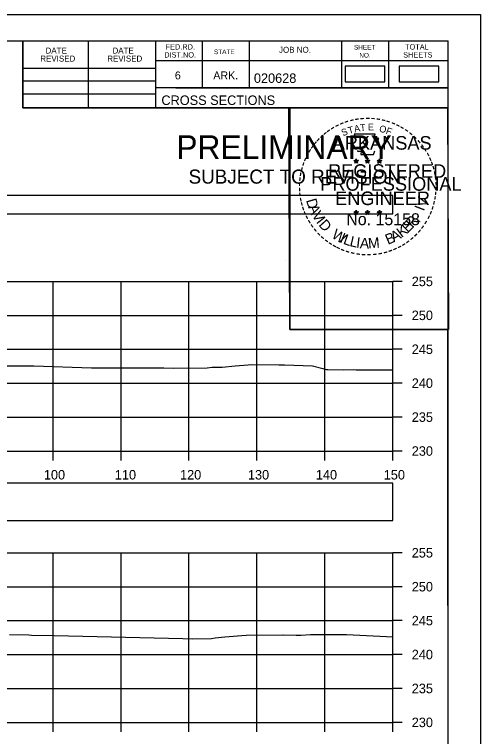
# Model space of a CAD drawing. Extents: x 1369627 to 1374022, y 380035 to 398173.
# Drawn here: x 1370273.5 to 1370342.2, y 382061.8 to 382168.3 of the extents above; entities that cross this region are included whole.
import ezdxf

# ---------------------------------------------------------------- set-up
doc = ezdxf.new("R2010")
doc.units = 0
for name, color, linetype in [('Default', 7, 'Continuous'), ('R_Axis', 7, 'Continuous'), ('R_Axis Annot', 7, 'Continuous'), ('R_Border', 7, 'Continuous'), ('R_Border PE', 7, 'Continuous'), ('R_Border Prem', 7, 'Continuous'), ('R_Exist Surface', 7, 'Continuous'), ('R_Grid', 7, 'Continuous'), ('R_No Plot', 7, 'Continuous')]:
    doc.layers.add(name, color=color, linetype=linetype)

msp = doc.modelspace()

# ---------------------------------------------------------------- linework, layer by layer
at = {"layer": 'Default'}
for points in [[(1370322.23, 382158.32), (1370328.06, 382158.32), (1370328.06, 382160.63), (1370322.23, 382160.63)], [(1370330.19, 382158.32), (1370336.03, 382158.32), (1370336.03, 382160.63), (1370330.19, 382160.63)], [(1370029.24, 382138.84), (1370329.24, 382138.84), (1370329.24, 382141.54), (1370029.24, 382141.54)], [(1370029.24, 382093.64), (1370329.24, 382093.64), (1370329.24, 382099.16), (1370029.24, 382099.16)]]:
    msp.add_lwpolyline(points, close=True, dxfattribs=at)
at = {"layer": 'R_Axis'}
for p, q in [((1370329.24, 382103.9), (1370329.24, 382128.9)), ((1370330.64, 382128.9), (1370329.24, 382128.9)), ((1370330.64, 382123.9), (1370329.24, 382123.9)), ((1370330.64, 382118.9), (1370329.24, 382118.9)), ((1370330.64, 382113.9), (1370329.24, 382113.9)), ((1370330.64, 382108.9), (1370329.24, 382108.9)), ((1370029.24, 382103.9), (1370329.24, 382103.9)), ((1370279.24, 382102.5), (1370279.24, 382103.9)), ((1370289.24, 382102.5), (1370289.24, 382103.9)), ((1370299.24, 382102.5), (1370299.24, 382103.9)), ((1370309.24, 382102.5), (1370309.24, 382103.9)), ((1370319.24, 382102.5), (1370319.24, 382103.9)), ((1370329.24, 382102.5), (1370329.24, 382103.9)), ((1370330.64, 382103.9), (1370329.24, 382103.9)), ((1370329.24, 382063.9), (1370329.24, 382088.9)), ((1370330.64, 382088.9), (1370329.24, 382088.9)), ((1370330.64, 382083.9), (1370329.24, 382083.9)), ((1370330.64, 382078.9), (1370329.24, 382078.9)), ((1370330.64, 382073.9), (1370329.24, 382073.9)), ((1370330.64, 382068.9), (1370329.24, 382068.9)), ((1370029.24, 382063.9), (1370329.24, 382063.9)), ((1370279.24, 382062.5), (1370279.24, 382063.9)), ((1370289.24, 382062.5), (1370289.24, 382063.9)), ((1370299.24, 382062.5), (1370299.24, 382063.9)), ((1370309.24, 382062.5), (1370309.24, 382063.9)), ((1370319.24, 382062.5), (1370319.24, 382063.9)), ((1370329.24, 382062.5), (1370329.24, 382063.9)), ((1370330.64, 382063.9), (1370329.24, 382063.9))]:
    msp.add_line(p, q, dxfattribs=at)
at = {"layer": 'R_Border'}
for p, q in [((1370021.24, 382164.36), (1370337.42, 382164.36)), ((1370274.78, 382154.48), (1370274.78, 382164.36)), ((1370284.46, 382154.48), (1370284.46, 382164.36)), ((1370294.32, 382164.36), (1370294.32, 382154.48)), ((1370301.16, 382164.36), (1370301.16, 382157.42)), ((1370308.1, 382164.36), (1370308.1, 382157.42)), ((1370321.68, 382164.36), (1370321.68, 382157.42)), ((1370328.62, 382164.36), (1370328.62, 382157.42)), ((1370337.42, 381958.9), (1370337.42, 382164.36)), ((1370337.42, 382161.42), (1370294.32, 382161.42)), ((1370337.42, 382161.44), (1370337.42, 382161.44)), ((1370274.78, 382160.34), (1370294.32, 382160.34)), ((1370274.78, 382158.48), (1370294.32, 382158.48)), ((1370337.42, 382157.42), (1370294.32, 382157.42)), ((1370297.28, 382157.42), (1370337.42, 382157.42)), ((1370274.78, 382156.54), (1370294.32, 382156.54)), ((1370337.42, 382154.48), (1370274.78, 382154.48))]:
    msp.add_line(p, q, dxfattribs=at)
at = {"layer": 'R_Border PE'}
for p, q in [((1370323.5, 382146.73), (1370323.85, 382146.62)), ((1370323.5, 382146.73), (1370323.76, 382146.69)), ((1370323.5, 382146.73), (1370323.74, 382146.61)), ((1370323.64, 382146.33), (1370323.85, 382146.62)), ((1370323.64, 382146.33), (1370323.76, 382146.57)), ((1370323.64, 382146.33), (1370323.85, 382146.54)), ((1370323.85, 382146.99), (1370323.81, 382146.74)), ((1370323.85, 382146.62), (1370323.85, 382146.99)), ((1370323.85, 382146.99), (1370323.9, 382146.74)), ((1370324.2, 382146.73), (1370323.85, 382146.62)), ((1370324.07, 382146.33), (1370323.85, 382146.62)), ((1370324.07, 382146.33), (1370323.85, 382146.54)), ((1370324.2, 382146.73), (1370323.91, 382146.68)), ((1370324.07, 382146.33), (1370323.93, 382146.62)), ((1370324.2, 382146.73), (1370324, 382146.63)), ((1370325.17, 382146.73), (1370325.52, 382146.62)), ((1370325.17, 382146.73), (1370325.43, 382146.69)), ((1370325.17, 382146.73), (1370325.41, 382146.61)), ((1370325.31, 382146.33), (1370325.52, 382146.62)), ((1370325.31, 382146.33), (1370325.43, 382146.57)), ((1370325.31, 382146.33), (1370325.52, 382146.54)), ((1370325.52, 382146.99), (1370325.48, 382146.74)), ((1370325.52, 382146.62), (1370325.52, 382146.99)), ((1370325.52, 382146.99), (1370325.57, 382146.74)), ((1370325.87, 382146.73), (1370325.52, 382146.62)), ((1370325.74, 382146.33), (1370325.52, 382146.62)), ((1370325.74, 382146.33), (1370325.52, 382146.54)), ((1370325.87, 382146.73), (1370325.58, 382146.68)), ((1370325.74, 382146.33), (1370325.6, 382146.62)), ((1370325.87, 382146.73), (1370325.67, 382146.63)), ((1370326.94, 382146.72), (1370327.29, 382146.61)), ((1370326.94, 382146.72), (1370327.19, 382146.68)), ((1370326.94, 382146.72), (1370327.18, 382146.6)), ((1370327.07, 382146.31), (1370327.29, 382146.61)), ((1370327.07, 382146.31), (1370327.2, 382146.56)), ((1370327.07, 382146.31), (1370327.29, 382146.53)), ((1370327.29, 382146.98), (1370327.25, 382146.72)), ((1370327.29, 382146.61), (1370327.29, 382146.98)), ((1370327.29, 382146.98), (1370327.34, 382146.73)), ((1370327.63, 382146.72), (1370327.29, 382146.61)), ((1370327.5, 382146.31), (1370327.29, 382146.61)), ((1370327.5, 382146.31), (1370327.29, 382146.53)), ((1370327.63, 382146.72), (1370327.35, 382146.67)), ((1370327.5, 382146.31), (1370327.36, 382146.6)), ((1370327.63, 382146.72), (1370327.43, 382146.62)), ((1370323.5, 382139.16), (1370323.85, 382139.05)), ((1370323.5, 382139.16), (1370323.75, 382139.12)), ((1370323.5, 382139.16), (1370323.74, 382139.04)), ((1370323.63, 382138.75), (1370323.85, 382139.05)), ((1370323.85, 382139.41), (1370323.81, 382139.16)), ((1370323.85, 382139.05), (1370323.85, 382139.41)), ((1370323.85, 382139.41), (1370323.9, 382139.16)), ((1370324.2, 382139.16), (1370323.85, 382139.05)), ((1370324.06, 382138.75), (1370323.85, 382139.05)), ((1370324.2, 382139.16), (1370323.91, 382139.11)), ((1370324.06, 382138.75), (1370323.93, 382139.04)), ((1370324.2, 382139.16), (1370323.99, 382139.06)), ((1370325.17, 382139.16), (1370325.52, 382139.05)), ((1370325.17, 382139.16), (1370325.42, 382139.12)), ((1370325.17, 382139.16), (1370325.41, 382139.04)), ((1370325.3, 382138.75), (1370325.52, 382139.05)), ((1370325.52, 382139.41), (1370325.48, 382139.16)), ((1370325.52, 382139.05), (1370325.52, 382139.41)), ((1370325.52, 382139.41), (1370325.57, 382139.16)), ((1370325.87, 382139.16), (1370325.52, 382139.05)), ((1370325.73, 382138.75), (1370325.52, 382139.05)), ((1370325.87, 382139.16), (1370325.58, 382139.11)), ((1370325.73, 382138.75), (1370325.59, 382139.04)), ((1370325.87, 382139.16), (1370325.66, 382139.06)), ((1370326.94, 382139.15), (1370327.29, 382139.04)), ((1370326.94, 382139.15), (1370327.19, 382139.11)), ((1370326.94, 382139.15), (1370327.17, 382139.03)), ((1370327.07, 382138.74), (1370327.29, 382139.04)), ((1370327.29, 382139.4), (1370327.24, 382139.15)), ((1370327.29, 382139.04), (1370327.29, 382139.4)), ((1370327.29, 382139.4), (1370327.33, 382139.15)), ((1370327.63, 382139.15), (1370327.29, 382139.04)), ((1370327.5, 382138.74), (1370327.29, 382139.04)), ((1370327.63, 382139.15), (1370327.35, 382139.1)), ((1370327.5, 382138.74), (1370327.36, 382139.03)), ((1370327.63, 382139.15), (1370327.43, 382139.05)), ((1370323.63, 382138.75), (1370323.76, 382139)), ((1370323.63, 382138.75), (1370323.85, 382138.97)), ((1370324.06, 382138.75), (1370323.85, 382138.97)), ((1370325.3, 382138.75), (1370325.43, 382139)), ((1370325.3, 382138.75), (1370325.52, 382138.97)), ((1370325.73, 382138.75), (1370325.52, 382138.97)), ((1370327.07, 382138.74), (1370327.2, 382138.99)), ((1370327.07, 382138.74), (1370327.28, 382138.96)), ((1370327.5, 382138.74), (1370327.28, 382138.96))]:
    msp.add_line(p, q, dxfattribs=at)
for points in [[(1370323.55, 382150.61), (1370323.81, 382149.78)], [(1370327.06, 382149.69), (1370327.2, 382149.97), (1370326.51, 382149.95), (1370326.66, 382150.61), (1370323.55, 382150.61)], [(1370324.04, 382148.19), (1370324.04, 382148.1), (1370324.6, 382148.08), (1370324.55, 382147.61), (1370326.42, 382147.61), (1370326.62, 382148.15)], [(1370323.85, 382146.99), (1370324.07, 382146.33), (1370323.5, 382146.73), (1370324.2, 382146.73), (1370323.64, 382146.33), (1370323.85, 382146.99)], [(1370325.52, 382146.99), (1370325.74, 382146.33), (1370325.17, 382146.73), (1370325.87, 382146.73), (1370325.31, 382146.33), (1370325.52, 382146.99)], [(1370327.29, 382146.98), (1370327.5, 382146.31), (1370326.94, 382146.72), (1370327.63, 382146.72), (1370327.07, 382146.31), (1370327.29, 382146.98)], [(1370323.85, 382139.41), (1370324.06, 382138.75), (1370323.5, 382139.16), (1370324.2, 382139.16), (1370323.63, 382138.75), (1370323.85, 382139.41)], [(1370325.52, 382139.41), (1370325.73, 382138.75), (1370325.17, 382139.16), (1370325.87, 382139.16), (1370325.3, 382138.75), (1370325.52, 382139.41)], [(1370327.29, 382139.4), (1370327.5, 382138.74), (1370326.94, 382139.15), (1370327.63, 382139.15), (1370327.07, 382138.74), (1370327.29, 382139.4)]]:
    msp.add_lwpolyline(points, dxfattribs=at)
for centre, radius in [((1370323.85, 382146.62), 0.172), ((1370323.85, 382146.62), 0.145), ((1370323.85, 382146.62), 0.116), ((1370323.85, 382146.62), 0.0991), ((1370323.85, 382146.62), 0.0747), ((1370323.85, 382146.62), 0.0495), ((1370323.85, 382146.62), 0.0296), ((1370325.52, 382146.62), 0.172), ((1370325.52, 382146.62), 0.145), ((1370325.52, 382146.62), 0.116), ((1370325.52, 382146.62), 0.0991), ((1370325.52, 382146.62), 0.0747), ((1370325.52, 382146.62), 0.0495), ((1370325.52, 382146.62), 0.0296), ((1370327.29, 382146.61), 0.172), ((1370327.29, 382146.61), 0.145), ((1370327.29, 382146.61), 0.116), ((1370327.29, 382146.61), 0.0991), ((1370327.29, 382146.61), 0.0747), ((1370327.29, 382146.61), 0.0495), ((1370327.29, 382146.61), 0.0296), ((1370323.85, 382139.05), 0.172), ((1370323.85, 382139.05), 0.145), ((1370323.85, 382139.05), 0.116), ((1370323.85, 382139.05), 0.0991), ((1370323.85, 382139.05), 0.0747), ((1370323.85, 382139.05), 0.0495), ((1370323.85, 382139.05), 0.0296), ((1370325.52, 382139.05), 0.172), ((1370325.52, 382139.05), 0.145), ((1370325.52, 382139.05), 0.116), ((1370325.52, 382139.05), 0.0991), ((1370325.52, 382139.05), 0.0747), ((1370325.52, 382139.05), 0.0495), ((1370325.52, 382139.05), 0.0296), ((1370327.28, 382139.04), 0.172), ((1370327.28, 382139.04), 0.145), ((1370327.28, 382139.04), 0.116), ((1370327.28, 382139.04), 0.0991), ((1370327.28, 382139.04), 0.0747), ((1370327.28, 382139.04), 0.0495), ((1370327.28, 382139.04), 0.0296)]:
    msp.add_circle(centre, radius, dxfattribs=at)
at = {"layer": 'R_Exist Surface'}
for points in [[(1370272.09, 382116.47), (1370276.4, 382116.46), (1370284.86, 382116.14), (1370295.56, 382116.18), (1370296.99, 382116.13), (1370301.92, 382116.17), (1370302.63, 382116.26), (1370304.11, 382116.28), (1370306.05, 382116.47), (1370307.93, 382116.62), (1370308.5, 382116.63), (1370312.46, 382116.6), (1370313.28, 382116.58), (1370317.45, 382116.48), (1370318.93, 382116.05), (1370319.47, 382115.92), (1370319.67, 382115.9), (1370321.95, 382115.86), (1370323.48, 382115.91), (1370323.88, 382115.89), (1370329.24, 382115.86)], [(1370272.82, 382076.85), (1370275.66, 382076.78), (1370276.04, 382076.77), (1370279.39, 382076.71), (1370298.31, 382076.26), (1370299.73, 382076.23), (1370302.57, 382076.26), (1370303.07, 382076.34), (1370304.51, 382076.49), (1370307.65, 382076.74), (1370313.07, 382076.81), (1370313.09, 382076.81), (1370313.1, 382076.81), (1370313.13, 382076.81), (1370315, 382076.74), (1370315.69, 382076.75), (1370317.13, 382076.83), (1370319.17, 382076.87), (1370322.42, 382076.83), (1370328.3, 382076.56), (1370329.24, 382076.5), (1370329.24, 382076.5)]]:
    msp.add_lwpolyline(points, dxfattribs=at)
at = {"layer": 'R_Grid'}
for p, q in [((1370029.24, 382128.9), (1370329.24, 382128.9)), ((1370279.24, 382103.9), (1370279.24, 382128.9)), ((1370289.24, 382103.9), (1370289.24, 382128.9)), ((1370299.24, 382103.9), (1370299.24, 382128.9)), ((1370309.24, 382103.9), (1370309.24, 382128.9)), ((1370319.24, 382103.9), (1370319.24, 382128.9)), ((1370329.24, 382103.9), (1370329.24, 382128.9)), ((1370029.24, 382123.9), (1370329.24, 382123.9)), ((1370029.24, 382118.9), (1370329.24, 382118.9)), ((1370029.24, 382113.9), (1370329.24, 382113.9)), ((1370029.24, 382108.9), (1370329.24, 382108.9)), ((1370029.24, 382103.9), (1370329.24, 382103.9)), ((1370029.24, 382088.9), (1370329.24, 382088.9)), ((1370279.24, 382063.9), (1370279.24, 382088.9)), ((1370289.24, 382063.9), (1370289.24, 382088.9)), ((1370299.24, 382063.9), (1370299.24, 382088.9)), ((1370309.24, 382063.9), (1370309.24, 382088.9)), ((1370319.24, 382063.9), (1370319.24, 382088.9)), ((1370329.24, 382063.9), (1370329.24, 382088.9)), ((1370029.24, 382083.9), (1370329.24, 382083.9)), ((1370029.24, 382078.9), (1370329.24, 382078.9)), ((1370029.24, 382073.9), (1370329.24, 382073.9)), ((1370029.24, 382068.9), (1370329.24, 382068.9)), ((1370029.24, 382063.9), (1370329.24, 382063.9))]:
    msp.add_line(p, q, dxfattribs=at)
at = {"layer": 'R_No Plot'}
for p, q in [((1370008.84, 382168.25), (1370342.17, 382168.25)), ((1370313.45, 382132.02), (1370313.45, 382132.02))]:
    msp.add_line(p, q, dxfattribs=at)
for points in [[(1370008.83, 382168.25), (1370342.17, 382168.25), (1370342.17, 381954.92), (1370008.83, 381954.92)], [(1370255.16, 382164.36), (1370274.78, 382164.36), (1370274.78, 382154.48), (1370290.89, 382154.48), (1370314.09, 382154.48), (1370314.09, 382121.81), (1370337.3, 382121.81), (1370337.42, 381958.9), (1370021.24, 381958.9), (1370021.24, 382164.36)], [(1370313.95, 382154.48), (1370337.3, 382154.48), (1370337.44, 382121.81), (1370314.09, 382121.81)]]:
    msp.add_lwpolyline(points, close=True, dxfattribs=at)

# ---------------------------------------------------------------- texts
at = {"layer": 'R_Axis Annot'}
for s, p in [('255', (1370332.04, 382128.2)), ('250', (1370332.04, 382123.2)), ('245', (1370332.04, 382118.2)), ('240', (1370332.04, 382113.2)), ('235', (1370332.04, 382108.2)), ('230', (1370332.04, 382103.2)), ('100', (1370277.87, 382099.7)), ('110', (1370288.32, 382099.7)), ('120', (1370297.92, 382099.7)), ('130', (1370307.92, 382099.7)), ('140', (1370317.92, 382099.7)), ('150', (1370327.92, 382099.7)), ('255', (1370332.04, 382088.2)), ('250', (1370332.04, 382083.2)), ('245', (1370332.04, 382078.2)), ('240', (1370332.04, 382073.2)), ('235', (1370332.04, 382068.2)), ('230', (1370332.04, 382063.2))]:
    msp.add_text(s, height=1.4, dxfattribs=at).set_placement(p)
at = {"layer": 'R_Border'}
for s, height, p in [('FED.RD.', 0.782, (1370295.8, 382163.08)), ('SHEET', 0.684, (1370323.54, 382163.08)), ('TOTAL', 0.782, (1370331.06, 382163.08)), ('DATE', 0.879, (1370278.12, 382162.49)), ('DATE', 0.879, (1370287.98, 382162.49)), ('DIST.NO.', 0.782, (1370295.6, 382161.9)), ('STATE', 0.684, (1370302.92, 382162.4)), ('JOB NO.', 0.879, (1370312.5, 382162.6)), ('NO.', 0.684, (1370324.32, 382161.9)), ('SHEETS', 0.782, (1370330.78, 382161.9)), ('REVISED', 0.879, (1370277.34, 382161.31)), ('REVISED', 0.879, (1370287.2, 382161.31)), ('6', 1.17, (1370297.16, 382158.68)), ('ARK.', 1.172, (1370302.82, 382158.68)), ('020628', 1.4, (1370308.8, 382158.16)), ('CROSS SECTIONS', 1.4, (1370295.18, 382154.91))]:
    msp.add_text(s, height=height, rotation=360, dxfattribs=at).set_placement(p)
at = {"layer": 'R_Border PE'}
for s, height, rotation, p in [('-', 1.6, 10.2193, (1370323.72, 382152.14)), ('-', 1.6, 5.8968, (1370324.45, 382152.25)), ('-', 1.6, 0.1862, (1370325.22, 382152.32)), ('-', 1.6, 357.743, (1370325.95, 382152.31)), ('-', 1.6, 352.1617, (1370326.69, 382152.25)), ('-', 1.6, 28.7918, (1370321.03, 382151.15)), ('-', 1.6, 24.3072, (1370321.66, 382151.47)), ('-', 1.6, 19.1761, (1370322.29, 382151.74)), ('-', 1.6, 13.6301, (1370323.04, 382151.98)), ('A', 1, 11.2132, (1370323.64, 382150.87)), ('T', 1, 6.0228, (1370324.49, 382151.04)), ('E', 1, 0.8323, (1370325.59, 382151.15)), ('O', 1, 350.4515, (1370327.2, 382150.94)), ('-', 1.6, 347.2049, (1370327.41, 382152.14)), ('-', 1.6, 342.3362, (1370328.04, 382151.99)), ('-', 1.6, 337.8551, (1370328.78, 382151.76)), ('-', 1.6, 334.1211, (1370329.41, 382151.49)), ('-', 1.6, 38.9507, (1370319.38, 382150.01)), ('-', 1.6, 36.2317, (1370319.85, 382150.39)), ('-', 1.6, 34.0636, (1370320.43, 382150.78)), ('S', 1, 21.594, (1370321.9, 382150.29)), ('T', 1, 16.4036, (1370322.81, 382150.62)), ('F', 1, 340.0707, (1370328.15, 382150.71)), ('-', 1.6, 329.6409, (1370329.99, 382151.21)), ('-', 1.6, 325.8627, (1370330.63, 382150.85)), ('-', 1.6, 320.5297, (1370331.24, 382150.42)), ('-', 1.6, 48.423, (1370318.49, 382149.11)), ('-', 1.6, 42.9622, (1370318.94, 382149.59)), ('ARKANSAS', 2, 360, (1370320.4, 382148.32)), ('-', 1.6, 315.5786, (1370331.84, 382149.93)), ('-', 1.6, 309.8797, (1370332.41, 382149.38)), ('-', 1.6, 54.2325, (1370317.68, 382148.06)), ('-', 1.6, 50.6142, (1370318.09, 382148.63)), ('-', 1.6, 306.6522, (1370332.93, 382148.78)), ('-', 1.6, 62.8713, (1370317.04, 382146.92)), ('-', 1.6, 58.0706, (1370317.35, 382147.53)), ('-', 1.4, 303.6753, (1370333.42, 382148.21)), ('-', 1.6, 299.6684, (1370333.74, 382147.61)), ('-', 1.6, 72.3945, (1370316.56, 382145.68)), ('-', 1.6, 67.7743, (1370316.78, 382146.31)), ('-', 1.6, 294.6628, (1370334.06, 382146.99)), ('-', 1.6, 290.5728, (1370334.32, 382146.42)), ('-', 1.6, 75.461, (1370316.37, 382144.97)), ('REGISTERED', 2, 360, (1370319.72, 382144.17)), ('-', 1.6, 285.1233, (1370334.55, 382145.84)), ('-', 1.6, 81.2013, (1370316.23, 382144.25)), ('-', 1.6, 280.5493, (1370334.75, 382145.1)), ('-', 1.6, 89.0622, (1370316.13, 382142.86)), ('-', 1.6, 85.1863, (1370316.16, 382143.56)), ('PROFESSIONAL', 2, 360, (1370318.57, 382142.27)), ('-', 1.6, 276.5962, (1370334.92, 382144.33)), ('-', 1.6, 274.3301, (1370334.98, 382143.61)), ('-', 1.6, 94.1959, (1370316.17, 382142.14)), ('-', 1.6, 269.9407, (1370335.01, 382142.97)), ('-', 1.6, 98.9479, (1370316.24, 382141.47)), ('-', 1.6, 101.7149, (1370316.37, 382140.74)), ('ENGINEER', 2, 360, (1370320.76, 382140.15)), ('V', 1.54, 72.6573, (1370334.06, 382139.71)), ('-', 1.6, 260.9953, (1370334.92, 382141.65)), ('-', 1.6, 263.5172, (1370334.99, 382142.31)), ('-', 1.6, 105.4578, (1370316.54, 382140.14)), ('D', 1.54, 286.2848, (1370316.46, 382140.87)), ('-', 1.6, 255.7626, (1370334.81, 382140.98)), ('-', 1.6, 109.0874, (1370316.75, 382139.51)), ('-', 1.6, 114.0643, (1370317.01, 382138.91)), ('A', 1.54, 292.7835, (1370316.76, 382139.87)), ('V', 1.54, 300.7936, (1370317.27, 382138.69)), ('I', 1.54, 69.0301, (1370333.83, 382139.17)), ('-', 1.6, 247.8887, (1370334.41, 382139.58)), ('-', 1.6, 252.8681, (1370334.63, 382140.26)), ('-', 1.6, 115.7289, (1370317.31, 382138.3)), ('-', 1.6, 120.4471, (1370317.67, 382137.71)), ('I', 1.54, 308.3502, (1370317.9, 382137.66)), ('D', 1.54, 311.9774, (1370318.25, 382137.19)), ('No. 15158', 1.757, 360, (1370322.4, 382137.19)), ('R', 1.54, 50.3651, (1370332.18, 382136.69)), (',', 1.54, 57.4684, (1370332.91, 382137.57)), ('-', 1.6, 244.6197, (1370334.14, 382138.95)), ('-', 1.6, 125.8934, (1370318.07, 382137.15)), ('K', 1.54, 36.9143, (1370330.54, 382135.29)), ('E', 1.54, 44.0175, (1370331.45, 382135.98)), ('-', 1.6, 233.8452, (1370333.35, 382137.55)), ('-', 1.6, 239.0712, (1370333.75, 382138.2)), ('-', 1.6, 130.7181, (1370318.53, 382136.6)), ('-', 1.6, 134.2238, (1370319.05, 382136.05)), ('W', 1.54, 328.0731, (1370320.13, 382135.42)), ('I', 1.54, 336.6877, (1370321.32, 382134.71)), ('L', 1.54, 340.3149, (1370321.85, 382134.47)), ('B', 1.54, 22.8589, (1370328.53, 382134.28)), ('A', 1.54, 28.9042, (1370329.42, 382134.65)), ('-', 1.6, 225.7653, (1370332.44, 382136.42)), ('-', 1.6, 231.2538, (1370332.92, 382136.98)), ('-', 1.6, 138.9338, (1370319.57, 382135.59)), ('-', 1.6, 144.6463, (1370320.13, 382135.18)), ('L', 1.54, 346.6625, (1370322.81, 382134.13)), ('I', 1.54, 353.0101, (1370323.8, 382133.89)), ('A', 1.54, 356.6373, (1370324.37, 382133.8)), ('M', 1.54, 4.6473, (1370325.66, 382133.75)), ('-', 1.6, 215.7363, (1370331.37, 382135.44)), ('-', 1.6, 221.0851, (1370331.92, 382135.91)), ('-', 1.6, 148.0898, (1370320.69, 382134.81)), ('-', 1.6, 151.5704, (1370321.27, 382134.49)), ('-', 1.6, 154.6002, (1370321.79, 382134.24)), ('-', 1.6, 158.5612, (1370322.42, 382133.98)), ('AAMU', 0.00002, 360, (1370325.45, 382133.74)), ('-', 1.6, 204.2516, (1370329.65, 382134.39)), ('-', 1.6, 207.3568, (1370330.28, 382134.7)), ('-', 1.6, 212.2491, (1370330.83, 382135.05)), ('-', 1.6, 162.7983, (1370323.1, 382133.77)), ('-', 1.6, 167.5555, (1370323.82, 382133.61)), ('-', 1.6, 173.1155, (1370324.59, 382133.5)), ('-', 1.6, 176.5183, (1370325.34, 382133.44)), ('-', 1.6, 181.5918, (1370326.08, 382133.46)), ('-', 1.6, 185.8167, (1370326.89, 382133.54)), ('-', 1.6, 191.2858, (1370327.63, 382133.67)), ('-', 1.6, 195.4743, (1370328.36, 382133.87)), ('-', 1.6, 199.4643, (1370329.02, 382134.11))]:
    msp.add_text(s, height=height, rotation=rotation, dxfattribs=at).set_placement(p)
at = {"layer": 'R_Border Prem'}
for s, height, p in [('PRELIMINARY', 3.5, (1370297.37, 382146.94)), ('DWB', 0.01, (1370298.12, 382148.79)), ('SUBJECT TO REVISION', 2.0751, (1370299.18, 382143.31))]:
    msp.add_text(s, height=height, rotation=360, dxfattribs=at).set_placement(p)

doc.saveas('drawing.dxf')
